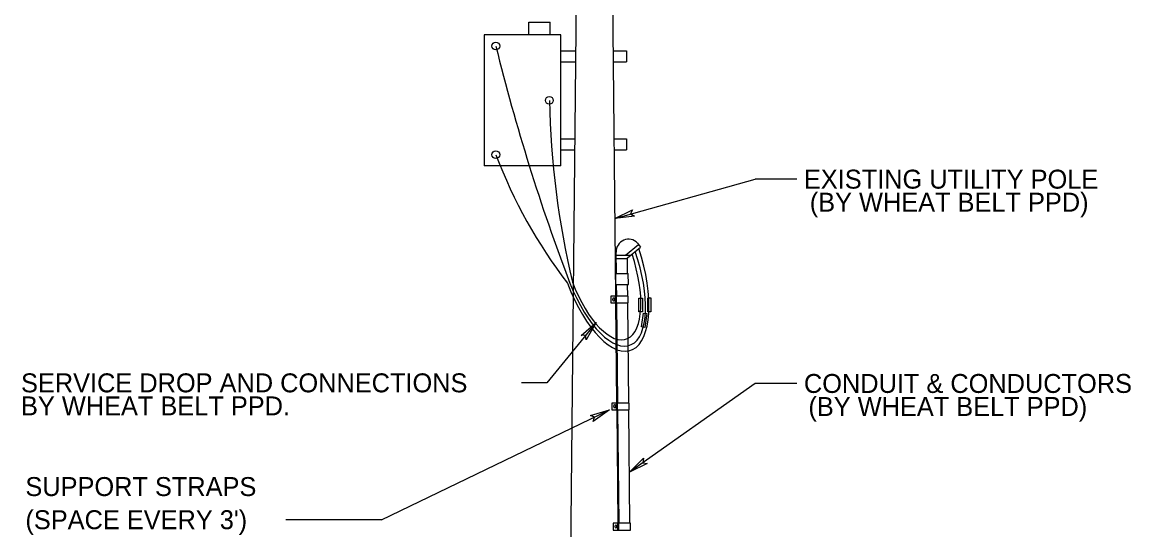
# Model space of a CAD drawing. Extents: x 99968 to 128667, y 90163 to 102182.
# Drawn here: x 101685 to 102387, y 94878 to 95200 of the extents above; entities that cross this region are included whole.
import ezdxf

# ---------------------------------------------------------------- set-up
doc = ezdxf.new("R2010")
doc.units = 0
doc.layers.add('RD Standard Plans Active', color=7, linetype='Continuous')
doc.layers.add('RD Standard Plans Pending', color=7, linetype='Continuous')

msp = doc.modelspace()

# ---------------------------------------------------------------- linework, layer by layer
at = {"layer": 'RD Standard Plans Active'}
for p, q in [((102037.46, 95335.13), (102026.82, 94273.55)), ((102058.07, 95335.13), (102061.17, 95026.29)), ((102006.24, 95191.81), (102006.24, 95199.87)), ((102006.24, 95199.87), (102019.68, 95199.87)), ((102019.68, 95191.81), (102019.68, 95199.87)), ((102026.62, 95191.81), (101978.02, 95191.81)), ((101978.02, 95191.81), (101978.02, 95108.83)), ((102026.62, 95108.83), (102026.62, 95191.81)), ((102026.62, 95181.63), (102035.92, 95181.63)), ((102059.61, 95181.63), (102068.03, 95181.63)), ((102068.03, 95181.63), (102068.03, 95174.67)), ((102026.62, 95174.67), (102035.85, 95174.67)), ((102059.68, 95174.67), (102068.03, 95174.67)), ((102026.62, 95125.96), (102035.36, 95125.96)), ((102060.17, 95125.96), (102068.03, 95125.96)), ((102068.03, 95125.96), (102068.03, 95119)), ((102026.62, 95119), (102035.29, 95119)), ((102060.24, 95119), (102068.03, 95119)), ((102026.62, 95108.83), (101978.02, 95108.83)), ((102060.67, 95075.4), (102149.55, 95100.41)), ((102176, 95100.41), (102149.55, 95100.41)), ((102061.79, 95040.65), (102061.65, 95054.48)), ((102067.49, 95052.31), (102075.75, 95059.09)), ((102068.65, 95050.51), (102077.06, 95057.41)), ((102075.15, 95059.87), (102077.06, 95057.41)), ((102061.67, 95052.31), (102070.85, 95052.31)), ((102061.69, 95050.05), (102068.65, 95050.05)), ((102068.74, 95040.65), (102068.65, 95050.46)), ((102061.28, 95040.65), (102069.27, 95040.65)), ((102061.35, 95033.73), (102061.28, 95040.65)), ((102069.34, 95033.73), (102069.27, 95040.65)), ((102034.43, 95036.46), (102034.43, 95033.69)), ((102061.35, 95033.73), (102069.34, 95033.73)), ((102061.93, 95026.29), (102061.85, 95033.73)), ((102068.89, 95026.29), (102068.81, 95033.73)), ((102061.06, 95022.28), (102061.06, 95025.88)), ((102061.4, 95022.28), (102061.4, 95025.88)), ((102061.74, 95022.28), (102061.74, 95025.88)), ((102061.21, 95022.03), (102061.84, 94958.5)), ((102062.62, 94958.53), (102061.98, 95022.03)), ((102069.56, 94958.53), (102068.93, 95022.03)), ((102048.85, 95009.54), (102017.57, 94971.35)), ((102017.57, 94971.35), (102001.57, 94971.35)), ((102149.55, 94970.97), (102069.99, 94914.72)), ((102176, 94970.97), (102149.55, 94970.97)), ((102061.7, 94954.52), (102061.7, 94958.12)), ((102062.03, 94954.52), (102062.03, 94958.12)), ((102062.37, 94954.52), (102062.37, 94958.12)), ((101912.94, 94884.64), (102057.31, 94954.2)), ((102061.89, 94954.25), (102062.61, 94882.35)), ((102063.37, 94882.36), (102062.65, 94954.27)), ((102070.31, 94882.36), (102069.6, 94954.17)), ((101912.94, 94884.64), (101852.48, 94884.64)), ((102062.53, 94878.35), (102062.53, 94881.95)), ((102062.87, 94878.35), (102062.87, 94881.95)), ((102063.21, 94878.35), (102063.21, 94881.95))]:
    msp.add_line(p, q, dxfattribs=at)
for points in [[(102073.13, 95076.88), (102060.67, 95075.4), (102071.95, 95080.91), (102070.68, 95078.34)], [(102058.21, 95022.03), (102069.22, 95022.03), (102069.22, 95026.29), (102058.21, 95026.29)], [(102075.86, 95024.98), (102078.28, 95024.98), (102078.28, 95016.35), (102075.86, 95016.35)], [(102081.55, 95025.12), (102083.42, 95025.12), (102083.42, 95016.29), (102081.55, 95016.29)], [(102078.88, 95015.5), (102080.98, 95015.2), (102079.71, 95006.5), (102077.61, 95006.8)], [(102039.39, 95001.3), (102048.85, 95009.54), (102042.64, 94998.64), (102042.24, 95001.47)], [(102058.84, 94954.27), (102069.85, 94954.27), (102069.85, 94958.53), (102058.84, 94958.53)], [(102045.25, 94950.72), (102057.31, 94954.2), (102047.08, 94946.94), (102047.91, 94949.68)], [(102081.29, 94920.18), (102069.99, 94914.72), (102078.85, 94923.6), (102078.49, 94920.77)], [(102059.68, 94878.1), (102070.69, 94878.1), (102070.69, 94882.36), (102059.68, 94882.36)]]:
    msp.add_lwpolyline(points, close=True, dxfattribs=at)
for centre in [(101985.37, 95184.76), (102019.27, 95150.32), (101985.37, 95115.88)]:
    msp.add_circle(centre, 2.45, dxfattribs=at)
for centre, radius, start, end in [((103244.91, 95495.44), 1297.29, 193.85622, 200.81287), ((102569.04, 95161.45), 549.88, 181.16062, 193.27981), ((102287.16, 95230.72), 322.9, 200.83341, 217.41612), ((102069.41, 95054.63), 7.77, 42.32964, 183.89441)]:
    msp.add_arc(centre, radius, start, end, dxfattribs=at)
for centre, major_axis, ratio, start_param in [((102052.19, 95048.82), (18.46, -56.96), 0.418079, 4.829153), ((102052, 95047.01), (18.13, -51.89), 0.415867, 4.809174), ((102051.93, 95046.24), (15.94, -47.16), 0.417164, 4.807538)]:
    msp.add_ellipse(centre, major_axis=major_axis, ratio=ratio, start_param=start_param, end_param=7.853982, dxfattribs=at)
for centre in [(102059.93, 95024.24), (102060.56, 94956.48), (102061.4, 94880.31)]:
    msp.add_ellipse(centre, major_axis=(0, 1.19), ratio=0.327904, dxfattribs=at)

# ---------------------------------------------------------------- texts
for s, p in [(' EXISTING UTILITY POLE', (102176, 95094.41)), ('SERVICE DROP AND CONNECTIONS ', (101684.75, 94965.35)), (' CONDUIT & CONDUCTORS', (102176, 94964.97)), ('SUPPORT STRAPS ', (101687.53, 94899.64)), ("(SPACE EVERY 3') ", (101687.53, 94878.64))]:
    msp.add_text(s, height=12, dxfattribs=at).set_placement(p)
at = {"layer": 'RD Standard Plans Pending'}
for s, p in [('(BY WHEAT BELT PPD)', (102184.15, 95079.83)), ('BY WHEAT BELT PPD.', (101684.75, 94950.76)), ('(BY WHEAT BELT PPD)', (102183.31, 94950.38))]:
    msp.add_text(s, height=12, dxfattribs=at).set_placement(p)

doc.saveas('drawing.dxf')
